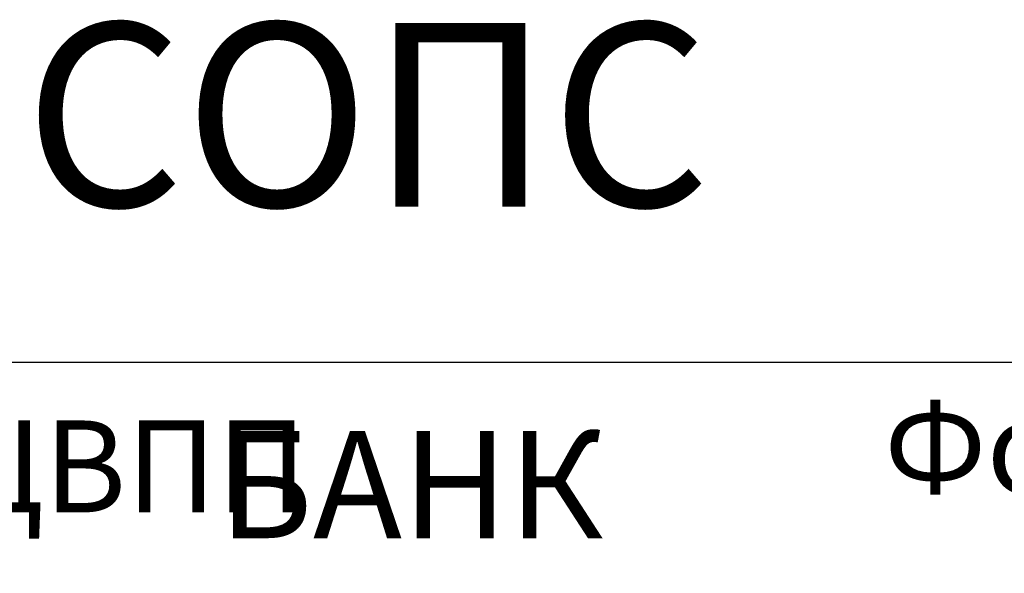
# Model space of a CAD drawing. Header units: millimetres. Extents: x -714384 to 30604203, y -92609 to 65084.
# Tile 654 of 656: x -34184 to -29090, y 53777 to 56641. Entities that reach past the tile are written whole.
import ezdxf

# ---------------------------------------------------------------- set-up
doc = ezdxf.new("R2010")
doc.units = ezdxf.units.MM
doc.layers.get('Defpoints').update_dxf_attribs({"color": 30})
doc.styles.add('_ТЕКСТОВЫЙ', font='arial.ttf', dxfattribs={"width": 0.8})

msp = doc.modelspace()

# ---------------------------------------------------------------- linework, layer by layer
at = {"layer": 'Defpoints'}
for points in [[(-60753.8, 54868.5), (-23314.2, 54868.5), (-23314.2, 1870.3), (-60753.8, 1870.3)], [(-42034, 54868.5), (-23314.2, 54868.5), (-23314.2, 40745.1), (-42034, 40745.1)]]:
    msp.add_lwpolyline(points, close=True, dxfattribs=at)

# ---------------------------------------------------------------- texts
at = {"layer": 'Defpoints', "lineweight": 35, "attachment_point": 1, "style": '_ТЕКСТОВЫЙ'}
for s, width, insert, char_height in [('{\\fArial|b1|i0|c204|p34;\\H0.79167x;\\C32;\\c2648525;СОПС}', 10014.109, (-34160.6, 56624), 1200), ('{\\fArial|b1|i0|c204|p34;\\H0.79167x;\\C32;\\c2648525;Фокусная стена }', 7546.496, (-29711.5, 54667.2), 600), ('{\\fArial|b1|i0|c204|p34;\\H0.79167x;\\C32;\\c2648525;Универсальные окна_ЦВПП}', 9516.242, (-41563.4, 54567.6), 600), ('{\\fArial|b1|i0|c204|p34;\\H0.79167x;\\C32;\\c2648525;БАНК}', 7546.496, (-33156.2, 54512.7), 700)]:
    msp.add_mtext_dynamic_manual_height_columns(s, width=width, gutter_width=12.5, heights=[0], dxfattribs=dict(at, insert=insert, char_height=char_height))

doc.saveas('drawing.dxf')
